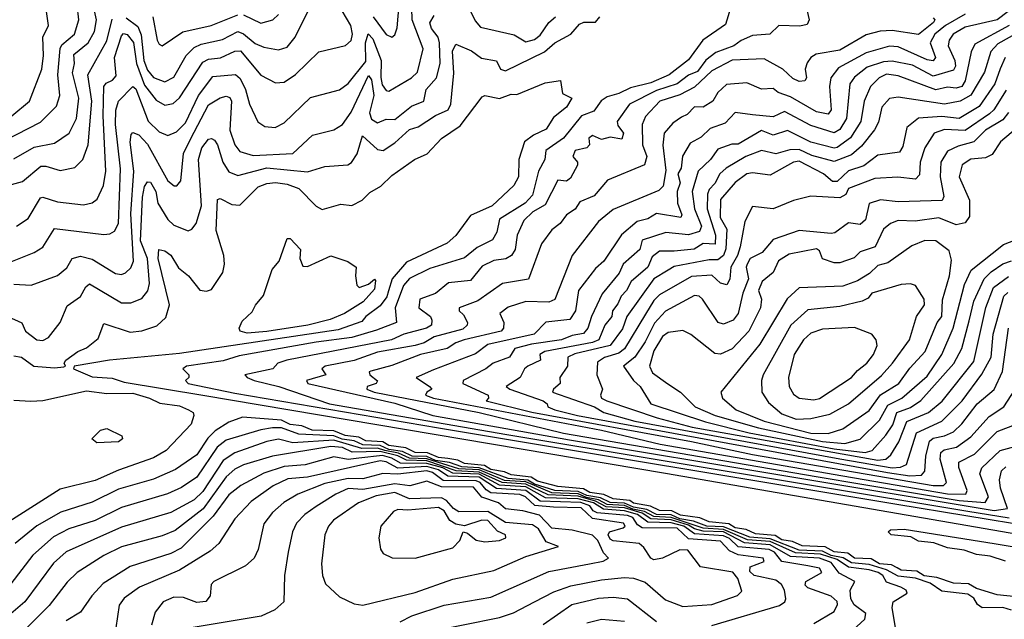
# Model space of a CAD drawing. Extents: x 1173029 to 1307123, y 522559 to 678521.
# Tile 572 of 623: x 1224946 to 1228330, y 668445 to 670505. Entities that reach past the tile are written whole.
import ezdxf

# ---------------------------------------------------------------- set-up
doc = ezdxf.new("R2010")
doc.units = 0

msp = doc.modelspace()

# ---------------------------------------------------------------- linework, layer by layer
at = {"layer": '0CON10XD'}
for points in [[(1224919.1, 670175), (1224979.5, 670225), (1225021.5, 670335), (1225027.6, 670382.4), (1225024.8, 670445), (1225044.8, 670485), (1225027.4, 670605)], [(1226160.5, 670515), (1226205, 670454.6), (1226225, 670444.5), (1226235, 670452.5), (1226243.2, 670476.8), (1226252.4, 670585)], [(1228423.3, 670595), (1228305, 670504.3), (1228195, 670478.8), (1228154.8, 670455), (1228140.6, 670435), (1228136.7, 670415), (1228160.2, 670365), (1228161.9, 670345), (1228155, 670332), (1228085, 670310.8), (1228015, 670348.9), (1227945, 670362.8), (1227915, 670359.9), (1227858.2, 670341.8), (1227815, 670307.4), (1227798.8, 670285), (1227787.4, 670165), (1227765, 670127.7), (1227745, 670116.4), (1227665, 670141.7), (1227575, 670190), (1227535, 670170.9), (1227465, 670178.1), (1227405, 670185.8), (1227370.9, 670149.1), (1227319.3, 670130.7), (1227288.1, 670101.9), (1227249.8, 670080.2), (1227223.4, 670036.6), (1227219.1, 669995), (1227207.6, 669975), (1227215.5, 669945), (1227206.1, 669915), (1227206.3, 669875), (1227221.6, 669835), (1227218.1, 669825), (1227135, 669839.5), (1227105, 669820.9), (1227068, 669812), (1227014.1, 669765.9), (1226953.3, 669675), (1226925, 669649.7), (1226866.1, 669575), (1226856.4, 669505), (1226836.6, 669475), (1226754.6, 669465.4), (1226713.8, 669425), (1226555, 669388.4), (1226512.9, 669357.1), (1226367.6, 669302.4), (1226307.9, 669275), (1226354.7, 669245), (1226362.7, 669235), (1226344.5, 669225), (1226340.7, 669215), (1226368.2, 669205), (1226945, 669094.5), (1227146.8, 669046.8), (1227775, 668937.2), (1228135, 668876.1), (1228198.1, 668875), (1228202.2, 668887.8), (1228173.7, 668966.3), (1228174.3, 668985), (1228227.4, 669012.6), (1228305, 669089.7), (1228374.2, 669115.8)], [(1224895, 670090), (1225017.5, 670152.5), (1225072.2, 670207.8), (1225083.9, 670245), (1225077.1, 670315), (1225084.2, 670405.8), (1225090.9, 670419.1), (1225134.3, 670455), (1225148.8, 670505), (1225143, 670555)], [(1224925, 670027.2), (1224995, 670067), (1225065, 670080.4), (1225115.1, 670114.9), (1225141, 670165), (1225149.2, 670235), (1225127.4, 670322.6), (1225134.3, 670355), (1225131.4, 670385), (1225181.4, 670425), (1225203.1, 670465), (1225210.1, 670505), (1225202.9, 670535)], [(1224935, 669796), (1224975, 669821.8), (1225017.1, 669892.9), (1225025, 669895.3), (1225075, 669879), (1225165, 669869.1), (1225194.8, 669875.2), (1225212, 669888), (1225233.3, 669935), (1225241.9, 669985), (1225232.9, 670175), (1225234.9, 670275.1), (1225242.6, 670287.4), (1225265, 670296.8), (1225277.7, 670312.3), (1225271.1, 670375), (1225295, 670449.5), (1225302.7, 670457.3), (1225315, 670453.8), (1225336.3, 670426.3), (1225346.7, 670355), (1225375, 670280.2), (1225415, 670228.6), (1225445, 670211.4), (1225472.7, 670217.3), (1225495, 670236.2), (1225575, 670359.1), (1225595, 670369.6), (1225635.7, 670374.3), (1225685, 670396.5), (1225705, 670397.6), (1225775, 670314.7), (1225825, 670288.5), (1225855, 670290), (1225893.5, 670316.5), (1225974.3, 670395), (1226065, 670416.2), (1226085, 670433.3), (1226089.6, 670455), (1226083.5, 670485), (1226054.5, 670535)], [(1225292.3, 669992.3), (1225274.5, 670145), (1225275.8, 670194.2), (1225285.2, 670225), (1225335, 670275.4), (1225345, 670267.1), (1225386.7, 670156.7), (1225425, 670119.8), (1225455, 670106.9), (1225485, 670120.2), (1225515, 670151.1), (1225560.5, 670245), (1225609.7, 670310.3), (1225686.9, 670316.9), (1225703.4, 670303.4), (1225722.3, 670265), (1225735, 670214.4), (1225763.9, 670153.9), (1225788.1, 670138.1), (1225823.3, 670135), (1225855, 670150.7), (1225945, 670237.3), (1226045, 670263.9), (1226075, 670285.8), (1226135, 670361.2), (1226133.9, 670425), (1226143.3, 670456.7), (1226159.3, 670439.3), (1226188.2, 670365), (1226186.5, 670306.5), (1226191.5, 670281.5), (1226205, 670261.6), (1226215, 670259.6), (1226291.8, 670305), (1226312.5, 670325), (1226332.1, 670405), (1226294.4, 670504.4), (1226293.3, 670545)], [(1225311.1, 670511.1), (1225351.3, 670481.3), (1225363, 670453), (1225371.9, 670365), (1225385, 670331.1), (1225405, 670306.8), (1225445, 670291.2), (1225475, 670307.6), (1225518.2, 670381.8), (1225545, 670409.6), (1225569, 670421), (1225642.7, 670437.3), (1225695, 670463.9), (1225715, 670457), (1225755, 670423.1), (1225785, 670410.6), (1225835, 670401.6), (1225865, 670410.6), (1225892.6, 670445), (1225936.8, 670535)], [(1227388.4, 670545), (1227371.2, 670488.8), (1227294, 670435), (1227245, 670366.9), (1227177.7, 670315), (1227115, 670287.9), (1227045, 670270.8), (1227005, 670251), (1226965, 670240.3), (1226943.8, 670226.2), (1226919.6, 670190.4), (1226877.1, 670175), (1226815, 670097.4), (1226754.3, 670055.7), (1226750.2, 670025), (1226729.1, 669985), (1226708.5, 669901.5), (1226683.5, 669875), (1226595, 669820), (1226585.6, 669775), (1226571.3, 669748.7), (1226518.2, 669721.8), (1226475, 669686.8), (1226355, 669650.4), (1226285, 669615.2), (1226265, 669591.8), (1226236.1, 669515), (1226240.4, 669465), (1226171.7, 669438.3), (1226086.7, 669413.3), (1225965, 669397.4), (1225700.5, 669349.5), (1225645, 669332.7), (1225519.2, 669315), (1225506.9, 669305), (1225526.7, 669285), (1225526.7, 669275), (1225515.6, 669265), (1225524.5, 669255), (1225685, 669221.4), (1226385, 669102.9), (1227960.3, 668840.3), (1228435, 668761.9)], [(1227650.5, 670545), (1227659.5, 670505), (1227652, 670488), (1227627.6, 670482.4), (1227555, 670484.5), (1227523.8, 670455), (1227465, 670450.6), (1227425, 670433.8), (1227400.8, 670415), (1227338, 670392), (1227303.6, 670366.4), (1227275, 670327.3), (1227245, 670314.2), (1227205, 670284.2), (1227135, 670261.3), (1227041.6, 670215), (1226999, 670155), (1227001.3, 670141.3), (1227021.6, 670115), (1227015.6, 670094.4), (1226975, 670101.9), (1226945, 670093.7), (1226915, 670107.2), (1226902.3, 670097.8), (1226903.8, 670075), (1226895.5, 670065), (1226855, 670055.3), (1226847.2, 670035), (1226862.5, 670015), (1226863.1, 670005), (1226839, 669961), (1226825, 669950), (1226795, 669953.6), (1226751.4, 669868.6), (1226709.7, 669845), (1226678.8, 669815), (1226655.4, 669764.6), (1226648.8, 669715), (1226635.7, 669694.3), (1226616.7, 669683.3), (1226575, 669677), (1226535, 669658.5), (1226495, 669608.9), (1226419.3, 669600.7), (1226375, 669564.2), (1226321.5, 669545), (1226318.1, 669515), (1226357.6, 669485), (1226362.4, 669472.4), (1226360.6, 669455), (1226343.5, 669445), (1226265.7, 669424.3), (1226224, 669405), (1225864.4, 669335), (1225832.5, 669325), (1225815.6, 669305), (1225719.5, 669285), (1225727.3, 669275), (1225751.1, 669265), (1225836.7, 669245), (1226010.9, 669185), (1226620.1, 669079.9), (1228205, 668816.4), (1228346.7, 668793.3)], [(1226481.3, 670561.3), (1226510.8, 670500.8), (1226529.7, 670479.7), (1226645, 670452.9), (1226685, 670429), (1226715, 670436.4), (1226735, 670451.3), (1226764.6, 670495.4), (1226787.8, 670515)], [(1224905.2, 669934.8), (1224955, 669948.8), (1225018.8, 670001.2), (1225035, 670002), (1225085, 669986.6), (1225135, 669997.7), (1225162.4, 670025), (1225180.4, 670075), (1225193.4, 670225), (1225179.9, 670315), (1225201.3, 670355), (1225245, 670432.9), (1225263, 670507)], [(1224925, 669596.1), (1224985, 669592.6), (1225075, 669626.1), (1225107.5, 669652.5), (1225125.7, 669684.3), (1225155, 669691.9), (1225195, 669682), (1225275, 669632.5), (1225295, 669629.5), (1225309.5, 669635), (1225327.8, 669652.2), (1225337.2, 669675), (1225327.8, 669837.8), (1225337.5, 669985), (1225325.6, 670084.4), (1225329.1, 670110.9), (1225335, 670116.9), (1225355, 670108.9), (1225385, 670077.8), (1225455, 669951.5), (1225476.4, 669933.6), (1225486, 669934), (1225499, 669951), (1225508.9, 670045), (1225532.9, 670095), (1225595, 670212.2), (1225635, 670237), (1225655, 670242.1), (1225667.4, 670237.4), (1225674, 670225), (1225667.6, 670125), (1225685.2, 670075), (1225702.1, 670052.1), (1225748, 670038), (1225884.5, 670045.5), (1225951.8, 670108.2), (1226025, 670126.1), (1226055, 670145.4), (1226085, 670187.3), (1226145, 670312.8), (1226155, 670298), (1226162.7, 670245), (1226148.5, 670185), (1226155, 670163.5), (1226175, 670150.8), (1226205, 670163), (1226235, 670162), (1226292.2, 670207.8), (1226335.2, 670224.8), (1226342.6, 670265), (1226378.8, 670305), (1226390.8, 670355), (1226388.2, 670425), (1226384.3, 670445), (1226361.2, 670475), (1226355.3, 670494.7), (1226370.4, 670519.6)], [(1224965, 669434.6), (1225005, 669404.7), (1225025, 669403.2), (1225045, 669413.3), (1225084.2, 669465), (1225108.5, 669521.5), (1225155, 669553.6), (1225172.7, 669587.3), (1225185, 669596.9), (1225295, 669532.4), (1225327.6, 669532.4), (1225365, 669546.9), (1225386.2, 669573.8), (1225392, 669598), (1225384.6, 669685), (1225361, 669745), (1225367.7, 669895), (1225375, 669932.3), (1225385, 669948.2), (1225395, 669946.2), (1225413.1, 669915), (1225420, 669875), (1225455, 669818.2), (1225475, 669799.2), (1225525, 669779.6), (1225536.9, 669785), (1225551.7, 669805), (1225570.3, 669865), (1225559.7, 670025), (1225571.9, 670065), (1225595, 670094), (1225605, 670096.9), (1225615, 670090.7), (1225625.8, 670075), (1225644.2, 670015.8), (1225665, 669982.8), (1225695, 669969.4), (1225795, 669995.6), (1225935, 669982.8), (1225995, 670000), (1226074, 670006), (1226086, 670014), (1226105.5, 670044.5), (1226124.3, 670105.7), (1226175, 670059), (1226195, 670055.3), (1226235, 670082.1), (1226285, 670128.1), (1226315, 670136.5), (1226375, 670176.3), (1226418.8, 670195), (1226428.1, 670215), (1226438.3, 670321.7), (1226433.2, 670396.8), (1226445, 670421.1), (1226498.5, 670398.5), (1226533.1, 670373.1), (1226584.2, 670364.2), (1226598.3, 670335), (1226615, 670328.9), (1226749.7, 670395), (1226785, 670425.2), (1226840.4, 670455), (1226870.2, 670489.8), (1226885, 670496.3), (1226925, 670496.4), (1226940, 670515)], [(1225403.4, 670515), (1225417.7, 670435), (1225425, 670420.5), (1225435, 670415.5), (1225506.7, 670463.3), (1225603.3, 670485), (1225695, 670521.2)], [(1225715, 670521.5), (1225775, 670492.6), (1225815.9, 670504.1), (1225835, 670522.3)], [(1228085, 670511.1), (1228091.5, 670505), (1228086.9, 670495), (1228035, 670453.8), (1227945, 670467.8), (1227903.9, 670466.1), (1227855, 670453.3), (1227765, 670400.3), (1227683.9, 670386.1), (1227665.3, 670374.7), (1227652.9, 670357.1), (1227645.8, 670335), (1227649.6, 670305), (1227644.6, 670295.4), (1227625, 670292.1), (1227603.1, 670303.1), (1227568.4, 670335), (1227505, 670370.9), (1227395, 670365.4), (1227325, 670329.4), (1227265, 670273.1), (1227215, 670246.7), (1227146.2, 670225), (1227097.1, 670172.9), (1227085.5, 670145), (1227086.5, 670075), (1227101.2, 670035), (1227093.8, 670006.2), (1226966.1, 669953.9), (1226920.7, 669899.3), (1226871.3, 669878.7), (1226855, 669854.1), (1226825.2, 669834.8), (1226803.9, 669805), (1226775, 669783.2), (1226738.8, 669735), (1226695, 669613.4), (1226605, 669598.3), (1226520.5, 669539.5), (1226456.2, 669515), (1226456.6, 669505), (1226470.6, 669490.6), (1226485.3, 669465), (1226483.5, 669455), (1226468.3, 669441.7), (1226370, 669415), (1226335.4, 669395), (1226304.5, 669385.5), (1226175, 669363), (1226095, 669334.3), (1225995.6, 669315), (1225984.5, 669305), (1225998.2, 669285), (1225930.9, 669265), (1225935.9, 669255), (1226235, 669187.7), (1226365.7, 669145), (1226835, 669061.1), (1228295, 668819), (1228341.1, 668825), (1228316.5, 668895), (1228314, 668924), (1228320.8, 668955), (1228335, 668969)], [(1228195, 670523.7), (1228128.3, 670485), (1228091.6, 670455), (1228075.1, 670425), (1228093.3, 670375), (1228085, 670364.1), (1228065, 670366.8), (1227965, 670411.7), (1227935, 670413.8), (1227855, 670390.9), (1227760.2, 670339.8), (1227734.1, 670305), (1227729.5, 670275), (1227735.2, 670195), (1227725, 670180.9), (1227685, 670188.9), (1227595, 670240), (1227552.4, 670255), (1227535, 670269.1), (1227495, 670265.8), (1227445, 670288.5), (1227375, 670282.4), (1227345.5, 670255), (1227328.1, 670225), (1227295, 670204.3), (1227264.6, 670205.4), (1227240.2, 670179.8), (1227220.2, 670170.2), (1227190.9, 670149.1), (1227161.2, 670115), (1227156.3, 670073.7), (1227167, 669987), (1227157.5, 669932.5), (1227142.3, 669917.7), (1226985, 669853.3), (1226935, 669811.6), (1226844.8, 669695.2), (1226785, 669543.2), (1226765, 669534.1), (1226685, 669536.2), (1226625, 669516.8), (1226596.4, 669495), (1226609.3, 669465), (1226609.1, 669445), (1226600.9, 669435), (1226473.3, 669405), (1226444.7, 669395), (1226414.6, 669375), (1226323.4, 669355), (1226225, 669316.5), (1226152.6, 669297.4), (1226146.9, 669295), (1226149.7, 669285), (1226175.8, 669264.2), (1226170.5, 669255), (1226140, 669245), (1226138.4, 669235), (1226164.2, 669225), (1226524.7, 669155), (1226815, 669084.3), (1227683, 668935), (1228175, 668853.1), (1228263.9, 668846.1), (1228275.9, 668865), (1228246.3, 668945), (1228252.4, 668965), (1228315.3, 669024.7), (1228433.8, 669056.2)], [(1228346.2, 670485), (1228228.8, 670421.2), (1228215.6, 670395), (1228196, 670295), (1228183.6, 670275), (1228165, 670269.2), (1228135, 670273.3), (1228095, 670263.8), (1227965, 670312.1), (1227925, 670317.3), (1227900, 670305), (1227870.2, 670275), (1227848.3, 670225), (1227836.7, 670155), (1227801.3, 670098.7), (1227755, 670065.6), (1227745, 670063.5), (1227665, 670083.8), (1227585, 670123.8), (1227535, 670108.3), (1227495, 670123.7), (1227415, 670077.5), (1227393.1, 670076.9), (1227345, 670059.6), (1227320.7, 670025), (1227277.5, 669985), (1227257.3, 669915), (1227264.8, 669855.2), (1227289.6, 669795), (1227282.8, 669777.2), (1227245, 669766.3), (1227166.4, 669773.6), (1227085, 669747.6), (1227077.5, 669715), (1227019.8, 669665), (1227006.1, 669633.9), (1226947.5, 669562.5), (1226911, 669485), (1226898.9, 669445), (1226883.3, 669426.7), (1226845, 669420), (1226808, 669405), (1226705, 669390), (1226647.5, 669375), (1226629.2, 669345), (1226573.3, 669325), (1226548.2, 669305), (1226470.5, 669265), (1226469.2, 669255), (1226555.5, 669215), (1226557.5, 669205), (1226549.4, 669195), (1226705.9, 669155.9), (1227255, 669055.5), (1227465, 669011.1), (1228085.9, 668904.1), (1228120.5, 668905), (1228131.1, 668915), (1228110.1, 668995), (1228112.1, 669017.9), (1228122.9, 669027.1), (1228165.7, 669035.7), (1228215, 669072.1), (1228278.5, 669141.5), (1228328.8, 669175), (1228366.5, 669233.5)], [(1228403.6, 670476.4), (1228307.7, 670422.3), (1228283.7, 670396.3), (1228262.3, 670325), (1228214.7, 670245.3), (1228178.2, 670225), (1228125, 670214.9), (1227965, 670238.3), (1227935, 670234.7), (1227909.5, 670205), (1227897.5, 670152.5), (1227883.9, 670126.1), (1227839.6, 670070.4), (1227805, 670041), (1227745, 670018.3), (1227668.5, 670038.5), (1227625, 670059), (1227592.3, 670057.7), (1227545, 670044.5), (1227495.7, 670055.7), (1227441.8, 670035), (1227373.8, 669995), (1227351.7, 669975), (1227335, 669942.5), (1227315, 669921.7), (1227309.9, 669905), (1227308.7, 669855), (1227336.9, 669765), (1227336.3, 669733.7), (1227295, 669735.8), (1227263.8, 669716.2), (1227195, 669709.3), (1227145, 669709.8), (1227119.6, 669690.4), (1227105, 669654.8), (1227047.5, 669605), (1227031.8, 669575), (1227013.2, 669555), (1227001.8, 669528.2), (1226983.3, 669505), (1226981.1, 669485), (1226957.3, 669455), (1226936.2, 669405), (1226914, 669396), (1226750.7, 669365), (1226733.5, 669355), (1226735.3, 669335), (1226692.8, 669315), (1226680.3, 669305), (1226665.4, 669275), (1226617.3, 669245), (1226630, 669235), (1226744.6, 669195), (1226758.2, 669185), (1226760.9, 669175), (1226784.6, 669165), (1226862.4, 669145), (1227379.4, 669049.4), (1227928.6, 668948.6), (1228005, 668937.3), (1228045, 668939.8), (1228056.7, 668953.3), (1228059.9, 669005), (1228072.7, 669057.3), (1228085, 669067.3), (1228125, 669074.6), (1228155, 669088.3), (1228184, 669116), (1228236.9, 669185), (1228295, 669234.7), (1228323.4, 669296.6), (1228344.6, 669445)], [(1228333.2, 670375), (1228316.3, 670336.3), (1228297.6, 670285), (1228243.4, 670206.6), (1228175, 670165.1), (1228115, 670171.9), (1228035, 670166.5), (1227995, 670134.5), (1227981.2, 670068.8), (1227970, 670050), (1227895, 670039.7), (1227847.7, 670002.3), (1227795, 669985.3), (1227755, 669949.5), (1227739.4, 669949.4), (1227708.8, 669975), (1227625, 670018.6), (1227605, 670014.9), (1227525, 669970.9), (1227465, 669979.2), (1227444.7, 669975.3), (1227404.9, 669945.1), (1227355, 669887.5), (1227352.9, 669825), (1227376, 669785), (1227372.3, 669717.8), (1227365, 669694.3), (1227345, 669680.4), (1227315, 669680), (1227195, 669656.5), (1227175, 669644.2), (1227125.4, 669614.6), (1227032.5, 669485), (1227017.6, 669442.4), (1226975, 669385.4), (1226853.5, 669356.5), (1226830, 669345), (1226828.4, 669315), (1226802.5, 669275), (1226803.2, 669255), (1226780, 669235), (1226776.6, 669225), (1226921.6, 669175), (1226953.6, 669155), (1227060.5, 669125), (1227764.5, 668995.5), (1227945, 668964.9), (1227972.9, 668967.1), (1227993.9, 668976.1), (1228027.9, 669085), (1228114.9, 669125.1), (1228184.8, 669195), (1228253.3, 669286.7), (1228284.6, 669345.4), (1228292.2, 669425), (1228328.5, 669555), (1228342, 669568)], [(1224925, 669350.2), (1224951.8, 669345), (1224994.5, 669314.5), (1225065, 669308.2), (1225097.5, 669312.5), (1225102.5, 669315), (1225098.1, 669325), (1225104.5, 669335), (1225145.7, 669365), (1225175, 669377.5), (1225215, 669410), (1225235, 669461.5), (1225325, 669431.6), (1225365, 669436.2), (1225417, 669453), (1225448.2, 669481.8), (1225460.1, 669525), (1225421.5, 669685), (1225424.1, 669715.9), (1225445, 669710.7), (1225465, 669695.4), (1225491.9, 669651.8), (1225525.3, 669625), (1225565, 669575.6), (1225587.6, 669572.4), (1225605, 669578), (1225644.1, 669635.9), (1225650, 669665), (1225646.9, 669695), (1225620.6, 669780.6), (1225625, 669887.1), (1225635, 669890.9), (1225675, 669870.2), (1225702, 669868), (1225765, 669931), (1225795, 669942.6), (1225825, 669945.7), (1225865, 669939.8), (1225905.4, 669925), (1225965, 669864.6), (1225985, 669853.1), (1226049.2, 669870.8), (1226086.7, 669866.7), (1226123.3, 669885), (1226149, 669911), (1226187.1, 669932.9), (1226225, 669969.6), (1226302.7, 670025), (1226345.9, 670044.1), (1226395, 670096.6), (1226459.4, 670140.6), (1226535, 670239.4), (1226545, 670244.4), (1226595, 670233.8), (1226635, 670248.8), (1226655, 670248), (1226752.1, 670287.9), (1226805, 670295.7), (1226811.5, 670251.5), (1226843.3, 670235), (1226825, 670204.7), (1226780.9, 670169.1), (1226755, 670128.7), (1226711.7, 670108.3), (1226680.3, 670085), (1226660.9, 670025), (1226660.3, 669965), (1226644, 669935), (1226570, 669865), (1226495, 669832.3), (1226445, 669763.5), (1226415, 669737), (1226275, 669672.1), (1226225.9, 669615), (1226213.5, 669573.5), (1226207.6, 669552.4), (1226185, 669521.4), (1226135, 669485.2), (1226121.5, 669468.5), (1226040.2, 669439.7), (1225495, 669357.9), (1225253.8, 669335), (1225132.5, 669315), (1225130, 669305), (1225195, 669277.4), (1225262.9, 669272.9), (1225305, 669259.8), (1225575, 669214.6), (1227165, 668946.3), (1228615, 668695.7)], [(1228337, 670263), (1228294.4, 670195.6), (1228278.7, 670181.3), (1228195, 670124.2), (1228125, 670127.8), (1228089.1, 670115), (1228056.5, 670065), (1228041.2, 670015), (1228038.1, 669971.9), (1228025, 669957.5), (1227964.4, 669964.4), (1227885, 669959.1), (1227795, 669925.2), (1227785.2, 669904.8), (1227765, 669893.3), (1227665, 669899.2), (1227605, 669883.4), (1227535, 669855.3), (1227465, 669863.3), (1227438.3, 669811.7), (1227422.6, 669725), (1227413.3, 669695), (1227390.1, 669655), (1227386.9, 669613.1), (1227376.4, 669593.6), (1227355, 669599.6), (1227325, 669627.6), (1227255, 669623.1), (1227145, 669559.8), (1227125, 669539.8), (1227096.6, 669493.4), (1227025, 669374), (1227005, 669359.4), (1226955.3, 669344.7), (1226931.3, 669328.7), (1226929.6, 669285), (1226948.4, 669235), (1226942.2, 669215), (1226945.3, 669205), (1226963.6, 669195), (1227137.3, 669137.3), (1227256.6, 669105), (1227895, 668991.8), (1227922.9, 668995), (1227940.4, 669009.6), (1227967, 669055), (1227995.1, 669124.9), (1228070, 669155), (1228116, 669194), (1228225, 669330.6), (1228266.3, 669516.3), (1228293.2, 669585), (1228345, 669622.4)], [(1228344.1, 670185.9), (1228325, 670161.2), (1228265, 670125.4), (1228224.9, 670085.1), (1228171, 670071), (1228135, 670053.4), (1228112, 670015), (1228109.2, 669965), (1228122.4, 669897.6), (1228116.1, 669883.9), (1227965, 669879), (1227905, 669885.5), (1227865, 669873.9), (1227853.2, 669816.8), (1227835, 669800.9), (1227795, 669806.5), (1227747.7, 669772.3), (1227735, 669770), (1227625, 669781.2), (1227535, 669749.6), (1227497.6, 669705), (1227456.8, 669685), (1227445.8, 669665), (1227442.6, 669655), (1227450.9, 669615), (1227431.3, 669565), (1227415.2, 669495), (1227397.8, 669472.2), (1227365, 669459), (1227346.4, 669465), (1227292.4, 669545), (1227281.5, 669555), (1227265, 669557.5), (1227165, 669503.6), (1227128, 669462), (1227095, 669398.6), (1227059.5, 669345), (1227021.4, 669315), (1227055.4, 669265.4), (1227077.9, 669245), (1227114.7, 669185), (1227302.7, 669122.7), (1227453, 669085), (1227745, 669030.7), (1227852.1, 669017.9), (1227876.3, 669025), (1227922.8, 669077.2), (1227946.8, 669113.2), (1227960.1, 669155), (1228008, 669172), (1228043.1, 669196.9), (1228156.7, 669323.3), (1228183.7, 669375), (1228209.8, 669470.2), (1228225, 669537.5), (1228261.4, 669615), (1228285, 669639), (1228325, 669665.6), (1228355, 669676)], [(1228375.6, 670134.4), (1228316.8, 670085), (1228288, 670042), (1228265, 670030.4), (1228215, 670026.2), (1228185, 670006.1), (1228174.5, 669965), (1228210.5, 669885), (1228210.8, 669829.2), (1228195, 669807.5), (1228165, 669800.6), (1228105, 669823.9), (1228023.1, 669813.1), (1227965, 669815.4), (1227939.3, 669805), (1227915.2, 669785), (1227885.8, 669724.2), (1227835, 669707.1), (1227813.8, 669686.2), (1227765, 669669.7), (1227745, 669669.2), (1227705, 669683.3), (1227695, 669710.5), (1227685, 669717.2), (1227591, 669699), (1227553.6, 669676.4), (1227535, 669636.2), (1227497.3, 669605), (1227485.2, 669575), (1227496, 669545), (1227491.5, 669515), (1227451.4, 669435), (1227395, 669373.8), (1227355, 669355.9), (1227335, 669357.6), (1227252.8, 669422.8), (1227225, 669437.3), (1227175, 669430.4), (1227155, 669416.7), (1227125, 669367.1), (1227110.4, 669315), (1227121.1, 669291.1), (1227174, 669254), (1227216.9, 669225), (1227267.3, 669175), (1227336.4, 669145), (1227485, 669102.8), (1227705, 669055.1), (1227781.5, 669048.5), (1227835, 669064), (1227901.2, 669128.8), (1227929.7, 669180.3), (1227977.9, 669205), (1228065, 669279.8), (1228115.2, 669355), (1228154.6, 669445), (1228192.7, 669595), (1228216, 669644), (1228327.6, 669732.4), (1228410, 669765)], [(1224915, 669673.3), (1224995, 669704.7), (1225025, 669723.4), (1225065, 669787.3), (1225235, 669767.1), (1225255, 669768.7), (1225272, 669778), (1225284.8, 669805.2), (1225292.3, 669992.3)], [(1225727.5, 669427.5), (1225703.8, 669435), (1225700, 669445), (1225710.4, 669469.6), (1225745, 669501.2), (1225755.7, 669524.3), (1225783.2, 669556.8), (1225813.1, 669646.9), (1225838, 669675), (1225865, 669753.3), (1225875, 669753.3), (1225910.8, 669715), (1225908.8, 669685), (1225918.3, 669658.3), (1225935, 669656.7), (1226015, 669693.8), (1226073.6, 669673.6), (1226102.5, 669655), (1226100, 669625), (1226105, 669592.5), (1226112.5, 669585), (1226145, 669596.7), (1226165, 669613.3), (1226168.6, 669608.6), (1226165, 669578.8), (1226126.4, 669535), (1226061.9, 669495), (1226013.3, 669475), (1225935.6, 669455), (1225795, 669434), (1225727.5, 669427.5)], [(1227725, 669083.4), (1227775, 669099.3), (1227865, 669162.1), (1227904.1, 669215.9), (1227967.7, 669255), (1228005, 669307.7), (1228057.7, 669365), (1228099.5, 669465), (1228115.6, 669485), (1228117.7, 669542.3), (1228141.4, 669625), (1228148.7, 669678.7), (1228140.9, 669710.9), (1228094.3, 669745), (1228056.4, 669746.4), (1228012.4, 669727.6), (1227929.9, 669670.1), (1227895, 669660), (1227867.1, 669632.9), (1227825, 669607.6), (1227775, 669589), (1227625, 669583.1), (1227583.6, 669546.4), (1227489.5, 669390.5), (1227355.4, 669225), (1227361.8, 669205), (1227408.2, 669165), (1227505, 669125.8), (1227665, 669084.2), (1227725, 669083.4)], [(1227615, 669132.4), (1227665, 669134.8), (1227730.5, 669149.5), (1227794.4, 669185.6), (1227907.8, 669282.2), (1227945.6, 669325), (1228004.5, 669405.5), (1228027.7, 669485), (1228055.4, 669525), (1228054.3, 669545), (1228025, 669591.5), (1228007.5, 669597.5), (1227975, 669595.3), (1227875, 669565.2), (1227861.7, 669548.3), (1227841.7, 669538.3), (1227765, 669519.8), (1227655, 669507.8), (1227595.9, 669455), (1227501.2, 669285), (1227495.3, 669265), (1227496.8, 669225), (1227519.1, 669189.1), (1227565, 669150.8), (1227615, 669132.4)], [(1224905, 669484.7), (1224952.9, 669462.9), (1224965, 669434.6)], [(1227675, 669198.3), (1227695, 669203.2), (1227804.7, 669275), (1227825, 669299.7), (1227857.7, 669325), (1227880.7, 669355), (1227892.9, 669385), (1227890, 669405), (1227874.3, 669424.3), (1227815, 669447.8), (1227705, 669441.9), (1227665, 669428), (1227639.4, 669405), (1227607.7, 669355), (1227588, 669275), (1227591.1, 669245), (1227605, 669218.2), (1227624.9, 669204.9), (1227675, 669198.3)], [(1224925, 669197.1), (1224984.1, 669194.1), (1225025, 669196.6), (1225175, 669230), (1225245, 669220.2), (1225335, 669221.8), (1225391.8, 669205), (1225427, 669187), (1225495, 669178.2), (1225525.5, 669165), (1225542.1, 669155), (1225544.6, 669145), (1225534.6, 669115), (1225448.5, 669025), (1225405, 668999), (1225285, 668957.5), (1225205, 668921.9), (1225085, 668891.6), (1224793.1, 668706.9)], [(1228372.2, 668522.2), (1228305, 668528.4), (1228235, 668551), (1228207.1, 668567.1), (1228155, 668568.5), (1228098.3, 668588.3), (1228055, 668594.2), (1228029.5, 668609.5), (1227975, 668613.2), (1227961.9, 668621.9), (1227941.9, 668631.9), (1227901.4, 668635), (1227872.8, 668652.8), (1227815, 668654.7), (1227791.7, 668671.7), (1227745, 668676.5), (1227714.2, 668694.2), (1227635, 668697.1), (1227601.8, 668711.8), (1227565, 668717.7), (1227542.7, 668732.7), (1227475, 668738.9), (1227442.7, 668752.7), (1227405, 668758.8), (1227383.1, 668773.1), (1227315, 668779.9), (1227283, 668793), (1227217.2, 668802.8), (1227187.1, 668817.1), (1227145, 668818.6), (1227113.8, 668833.8), (1227055, 668843.7), (1227043.3, 668853.3), (1226985, 668858.7), (1226954, 668874), (1226905, 668880.5), (1226883.2, 668893.2), (1226795, 668900.8), (1226725, 668919.6), (1226703.4, 668933.4), (1226635, 668940.8), (1226611.7, 668951.7), (1226565, 668959.4), (1226543.2, 668973.2), (1226475, 668980.3), (1226451.6, 668991.6), (1226417.1, 668997.1), (1226385, 669000.2), (1226346.8, 669016.8), (1226305, 669017.7), (1226273.3, 669033.3), (1226215, 669041.5), (1226194, 669054), (1226135, 669057.4), (1226110.9, 669070.9), (1226064, 669076), (1226025, 669092.4), (1225951.2, 669095), (1225915, 669109), (1225875, 669114.3), (1225845, 669129.1), (1225711.2, 669138.8), (1225665, 669121.5), (1225617.6, 669092.4), (1225592.6, 669067.4), (1225555, 669009.6), (1225480.6, 668959.4), (1225405, 668926.5), (1225285, 668891.7), (1225195, 668846.6), (1225087.2, 668812.8), (1225004, 668766), (1224930.3, 668705)], [(1228355, 668475.9), (1228325, 668484.7), (1228254.4, 668484.4), (1228237.5, 668495), (1228225, 668517.6), (1228205, 668531), (1228115, 668541.4), (1228075, 668568.7), (1228025, 668585.5), (1227965, 668593), (1227925.6, 668615), (1227865, 668633.5), (1227805, 668638.8), (1227776.3, 668656.3), (1227735, 668664.4), (1227705, 668679.2), (1227625, 668682.3), (1227525, 668721.6), (1227455, 668727.4), (1227365, 668762.9), (1227307, 668765), (1227261.6, 668781.6), (1227215, 668789.7), (1227185, 668803.5), (1227134.7, 668804.7), (1227101.6, 668821.6), (1227055, 668829.7), (1227025, 668843.9), (1226975, 668845.6), (1226942.5, 668862.5), (1226895, 668870.3), (1226865, 668884.2), (1226785, 668886.9), (1226715, 668909.5), (1226692.6, 668922.6), (1226625, 668928), (1226525.3, 668965.3), (1226465, 668968.7), (1226423, 668983), (1226375, 668990.6), (1226345, 669004.4), (1226295, 669005.2), (1226261, 669021), (1226215, 669028.1), (1226185, 669041.7), (1226125, 669043.8), (1226095, 669057.7), (1226053.6, 669063.6), (1226025, 669075.1), (1225905, 669081.1), (1225845, 669102.2), (1225815, 669102.6), (1225774, 669096), (1225655, 669060.7), (1225624.2, 669035.8), (1225555, 668933.3), (1225502.1, 668897.9), (1225454, 668876), (1225295, 668829.1), (1225205, 668784.2), (1225115, 668755.5), (1225062.2, 668727.8), (1224990.5, 668665), (1224915, 668566.5)], [(1225211.2, 669051.2), (1225193.8, 669065), (1225223.3, 669095), (1225245, 669100.8), (1225296.2, 669075), (1225298.8, 669065), (1225285, 669054.5), (1225211.2, 669051.2)], [(1227956.5, 668415), (1227944.5, 668485), (1227948, 668505), (1227995.7, 668535), (1227992.2, 668545), (1227974.4, 668555), (1227925, 668571.9), (1227912.8, 668595), (1227896.8, 668605), (1227865, 668615.2), (1227795, 668623.6), (1227755, 668650.1), (1227698.5, 668668.5), (1227612.6, 668672.6), (1227525, 668711.6), (1227447.6, 668717.6), (1227365, 668753.7), (1227295, 668757.7), (1227185, 668794.9), (1227125, 668797.8), (1227093.5, 668815), (1227052.8, 668822.8), (1227025, 668835.5), (1226965, 668839.6), (1226935.7, 668855.7), (1226893.4, 668863.4), (1226865, 668875.9), (1226775, 668879.6), (1226685, 668916.6), (1226612, 668922), (1226525, 668957.9), (1226455, 668962.1), (1226345, 668996.4), (1226285, 668998.5), (1226248.2, 669015), (1226200.5, 669025), (1226175, 669032.8), (1226122.1, 669032.1), (1226025, 669060.1), (1225885, 669050.5), (1225835, 669063.6), (1225795, 669055.7), (1225685, 669016.5), (1225645, 668989.8), (1225575, 668883.8), (1225545, 668855.5), (1225465, 668811.4), (1225295, 668761.5), (1225105, 668676.5), (1225062.2, 668637.8), (1224963.8, 668505), (1224915, 668463.2)], [(1227795.4, 668395), (1227850.7, 668445), (1227854.6, 668465), (1227814.2, 668494.2), (1227802.3, 668515), (1227800.4, 668545), (1227816.4, 668575), (1227762.7, 668602.7), (1227735, 668640.4), (1227695, 668654.4), (1227595, 668660.8), (1227525, 668700.7), (1227437.1, 668707.1), (1227365, 668744.7), (1227295, 668747.5), (1227265.7, 668755.7), (1227245, 668768.7), (1227185, 668786.6), (1227115, 668790.4), (1227085, 668808.8), (1227025, 668827.4), (1226961.5, 668831.5), (1226925, 668851), (1226865, 668868), (1226762.4, 668872.4), (1226685, 668908.8), (1226604.5, 668914.5), (1226525, 668950.6), (1226445.4, 668955.4), (1226345, 668988.7), (1226275, 668991.1), (1226245, 669005.8), (1226185, 669021.3), (1226088.4, 669018.4), (1226054.8, 669035), (1226015, 669038.8), (1225815.1, 669004.9), (1225714.9, 668975.1), (1225685, 668960.5), (1225655, 668933.8), (1225575.8, 668824.2), (1225479.9, 668750.1), (1225435, 668731.6), (1225295, 668693.7), (1225235, 668663.6), (1225142.7, 668605), (1225108.3, 668571.7), (1225047.4, 668492.6), (1224970, 668415)], [(1227675, 668430.5), (1227745, 668471.1), (1227757.1, 668495), (1227755, 668505.9), (1227735, 668524.3), (1227655, 668553.2), (1227645, 668562), (1227647.5, 668575), (1227702.9, 668605), (1227695, 668620), (1227655, 668628.9), (1227565, 668643.3), (1227539.6, 668675), (1227522.3, 668685), (1227415, 668694.2), (1227385, 668722), (1227365, 668731.8), (1227265, 668738.7), (1227228.4, 668765), (1227185, 668776.4), (1227105, 668778.2), (1227068.8, 668805), (1227025, 668817.7), (1226952.6, 668822.6), (1226917.4, 668845), (1226865, 668858.9), (1226752.6, 668862.6), (1226685, 668899.7), (1226595, 668906.1), (1226525, 668942.9), (1226435, 668947.2), (1226400.5, 668965), (1226345, 668980), (1226255, 668981.5), (1226225, 668998.9), (1226192.7, 669007.4), (1226111.9, 668998.1), (1226074.2, 668994.2), (1226025, 669002.8), (1225926.9, 668975), (1225855, 668969.6), (1225785, 668946.9), (1225705.3, 668904.7), (1225665, 668872), (1225610.8, 668799.2), (1225500.7, 668689.3), (1225465, 668670.3), (1225325, 668626.1), (1225232.8, 668567.2), (1225193.4, 668525), (1225155, 668469.4), (1225105, 668439.7)], [(1227325, 668423.5), (1227557.4, 668492.6), (1227575.5, 668504.5), (1227578.8, 668515), (1227574.5, 668545), (1227564.7, 668564.7), (1227545, 668579.6), (1227470, 668595), (1227455, 668608.8), (1227456.9, 668625), (1227505, 668643.3), (1227501.1, 668655), (1227415, 668666.5), (1227385, 668679.4), (1227355, 668712.9), (1227245, 668721.6), (1227205, 668757.4), (1227085, 668759.1), (1227069.4, 668769.4), (1227053.3, 668795), (1227035, 668801.9), (1226930.4, 668810.4), (1226917.3, 668817.3), (1226904.9, 668835), (1226873.9, 668846.1), (1226735, 668850.5), (1226685, 668887.1), (1226584.3, 668894.3), (1226525, 668932.8), (1226416.7, 668936.7), (1226385, 668958.2), (1226345, 668969.3), (1226245, 668963.8), (1226205, 668985.6), (1226185, 668988.9), (1225935, 668933.4), (1225867.5, 668927.5), (1225817.1, 668902.9), (1225740.8, 668849.2), (1225685, 668790.4), (1225629.7, 668705), (1225600.7, 668679.3), (1225495, 668613.3), (1225357.1, 668555), (1225305, 668516.9), (1225287.3, 668492.7), (1225276.3, 668415)], [(1226345, 668400.2), (1226595, 668450.4), (1226642.8, 668467.2), (1226715.4, 668505), (1226781.4, 668538.6), (1226840.2, 668559.8), (1226945, 668580.8), (1227025, 668588.5), (1227055.7, 668585.7), (1227095, 668572.2), (1227165, 668511.4), (1227225, 668488.7), (1227325, 668496), (1227413.2, 668526.8), (1227428.2, 668541.8), (1227414.3, 668585), (1227397, 668607), (1227285.3, 668625), (1227241.8, 668681.8), (1227215, 668683), (1227154.7, 668655), (1227125, 668649.4), (1227114.6, 668654.6), (1227091.5, 668691.5), (1227075, 668705.7), (1226985, 668714.3), (1226975, 668720), (1226968.7, 668735), (1226973.1, 668745), (1227020.5, 668759.5), (1227026.3, 668765), (1227021.5, 668775), (1226915, 668791.1), (1226875, 668827.6), (1226779.9, 668829.9), (1226716.1, 668836.1), (1226684.7, 668865), (1226665, 668873.1), (1226565, 668879.7), (1226549.2, 668889.2), (1226528.3, 668915), (1226515, 668920.5), (1226401.7, 668921.7), (1226365, 668949.4), (1226345, 668954.5), (1226245, 668943.3), (1226194, 668946), (1226125, 668927.3), (1226075, 668928.4), (1225995, 668911.1), (1225901.3, 668875), (1225853.5, 668846.5), (1225815, 668811.9), (1225785, 668773.1), (1225765.3, 668685), (1225751.2, 668655), (1225721.2, 668628.8), (1225612.5, 668575), (1225603.9, 668563.9), (1225600, 668525), (1225585, 668505.8), (1225555, 668502.5), (1225509.1, 668519.1), (1225475, 668520.2), (1225438.8, 668505), (1225410.9, 668469.1), (1225398.6, 668425)], [(1226253.8, 668436.2), (1226293.9, 668456.1), (1226405, 668492.8), (1226565, 668521.3), (1226765, 668608.7), (1226904.4, 668635), (1226951.4, 668645), (1226970, 668655), (1226952.5, 668672.5), (1226932.3, 668715), (1226915, 668733.5), (1226845, 668751.5), (1226775, 668757.6), (1226732.4, 668802.4), (1226675, 668817.6), (1226615, 668824.8), (1226591.6, 668845), (1226534.1, 668864.1), (1226505, 668898.8), (1226395, 668900.2), (1226345, 668919.5), (1226286.5, 668903.5), (1226235, 668910.4), (1226125, 668890.5), (1226075, 668893.8), (1226031.8, 668875), (1225965, 668832.2), (1225925.7, 668804.3), (1225897.5, 668775), (1225883.1, 668745), (1225868.4, 668675), (1225856, 668595), (1225853.6, 668505), (1225822.4, 668477.6), (1225775.6, 668455), (1225534.5, 668415.5)], [(1226125, 668493.8), (1226305, 668537), (1226435, 668583), (1226575, 668612), (1226685, 668661), (1226797.5, 668695), (1226755, 668711), (1226729.2, 668755), (1226708.8, 668768.8), (1226615, 668776.8), (1226555, 668814.8), (1226455, 668814.2), (1226437.2, 668825), (1226412.9, 668852.9), (1226395, 668862.1), (1226285, 668859.1), (1226235, 668880), (1226170.8, 668869.2), (1226110.3, 668845), (1226024.7, 668785), (1226007.2, 668765), (1225994.7, 668735), (1225982.9, 668635), (1225985.9, 668595), (1225996.7, 668566.7), (1226045, 668522.1), (1226095, 668497.9), (1226125, 668493.8)], [(1226305, 668654.6), (1226435, 668690.6), (1226458.8, 668715), (1226470, 668745), (1226485, 668741.2), (1226515, 668716.9), (1226545, 668710.4), (1226595, 668715.4), (1226617.1, 668725), (1226615.8, 668735), (1226587.9, 668747.9), (1226555, 668784.6), (1226533.8, 668785), (1226475, 668766.1), (1226445, 668771.8), (1226424.2, 668784.2), (1226405, 668817), (1226385, 668829.3), (1226279.3, 668819.3), (1226245, 668821.5), (1226230.8, 668815), (1226187.5, 668765), (1226180, 668725), (1226185.9, 668685.9), (1226195, 668671.2), (1226225.6, 668655.6), (1226305, 668654.6)], [(1228334, 668645), (1228281.7, 668661.7), (1228235, 668667.4), (1228192.5, 668682.5), (1228135, 668690.3), (1228087.6, 668707.6), (1228035, 668713.2), (1228008.3, 668728.3), (1227941.2, 668735), (1227931.2, 668745), (1227938.3, 668751.7), (1227985.6, 668754.4), (1228294.8, 668705.2), (1228715, 668635.7)], [(1226745, 668427.2), (1226843.8, 668495), (1226935, 668517.7), (1226985, 668520.8), (1227035, 668514.8), (1227135, 668437.3)], [(1226895, 668432.3), (1226945, 668444.8), (1227025, 668437.7)]]:
    msp.add_lwpolyline(points, dxfattribs=at)

doc.saveas('drawing.dxf')
